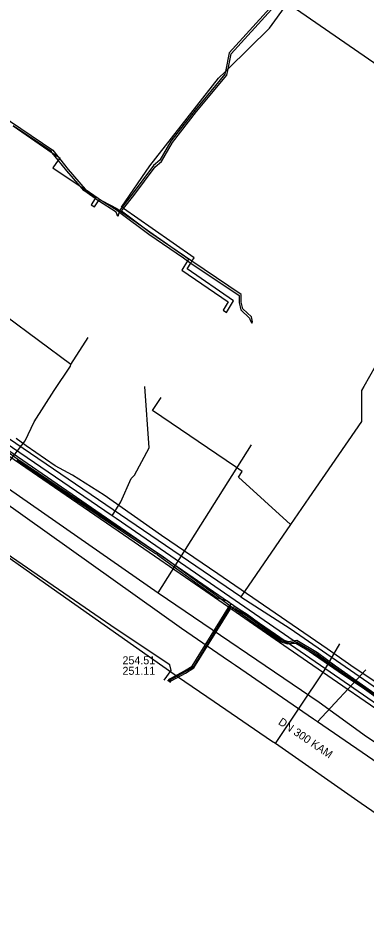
# Model space of a CAD drawing. Extents: x -600309 to -598967, y -1161267 to -1160292.
# Drawn here: x -600250.7 to -600215.9, y -1160572.8 to -1160483.6 of the extents above; entities that cross this region are included whole.
import ezdxf

# ---------------------------------------------------------------- set-up
doc = ezdxf.new("R2010")
doc.units = 0
for name, color, linetype in [('Vrstva 12', 7, 'Continuous'), ('Vrstva 13', 7, 'Continuous'), ('Vrstva 19', 7, 'Continuous'), ('Vrstva 42', 7, 'Continuous'), ('Vrstva 55', 7, 'Continuous'), ('Vrstva 58', 7, 'Continuous'), ('Vrstva 9', 7, 'Continuous')]:
    doc.layers.add(name, color=color, linetype=linetype)

msp = doc.modelspace()

# ---------------------------------------------------------------- linework, layer by layer
at = {"layer": 'Vrstva 12'}
for points in [[(-600223.81, -1160482.05), (-600202.61, -1160496.68)], [(-600228.41, -1160541.49), (-600272.01, -1160511.83), (-600278.62, -1160507.33), (-600299.49, -1160493.11), (-600301.2, -1160491.98)], [(-600203.05, -1160497.46), (-600216.1, -1160520.46)], [(-600241.28, -1160533.41), (-600259.06, -1160521.3), (-600272.56, -1160511.8), (-600278.92, -1160507.42), (-600292.12, -1160498.46)], [(-600241.28, -1160533.41), (-600240.43, -1160532), (-600239.37, -1160529.67), (-600239.05, -1160529.33), (-600237.57, -1160526.61), (-600238.03, -1160520.46)], [(-600216.1, -1160520.46), (-600216.33, -1160520.87), (-600216.34, -1160522.74), (-600216.34, -1160523.95), (-600221.6, -1160531.6), (-600223.43, -1160534.25)], [(-600228.94, -1160528.5), (-600237.24, -1160522.86), (-600236.37, -1160521.57)], [(-600223.43, -1160534.25), (-600228.65, -1160529.54), (-600228.27, -1160528.97), (-600228.94, -1160528.5)], [(-600240.9, -1160533.67), (-600241.28, -1160533.41)], [(-600212.27, -1160553.34), (-600215.82, -1160550.85), (-600218.13, -1160549.32), (-600240.9, -1160533.67)], [(-600223.43, -1160534.25), (-600228.41, -1160541.49)], [(-600228.41, -1160541.49), (-600226.07, -1160543)], [(-600226.07, -1160543), (-600223.48, -1160544.67), (-600210.08, -1160553.9), (-600209.77, -1160554.12)]]:
    msp.add_lwpolyline(points, dxfattribs=at)
at = {"layer": 'Vrstva 13'}
msp.add_line((-600236.68, -1160541.11), (-600227.33, -1160526.284), dxfattribs=at)
msp.add_lwpolyline([(-600308.541, -1160491.105), (-600291.83, -1160502.72), (-600285.788, -1160506.915), (-600251.655, -1160530.667), (-600236.68, -1160541.11), (-600220.57, -1160552.02), (-600215.812, -1160555.469), (-600201.53, -1160564.96), (-600163.9, -1160590.21), (-600157.56, -1160594.72), (-600156.22, -1160594.192), (-600155.175, -1160594.905), (-600154.882, -1160595.123)], dxfattribs=at)
at = {"layer": 'Vrstva 19'}
for points in [[(-600245.42, -1160518.25), (-600255.17, -1160511.06), (-600253.62, -1160508.88)], [(-600245.42, -1160518.25), (-600243.7, -1160515.56)], [(-600247.09, -1160520.87), (-600245.46, -1160518.42), (-600245.42, -1160518.25)], [(-600252.55, -1160529.18), (-600249.98, -1160525.88), (-600249.1, -1160524), (-600247.09, -1160520.87)], [(-600204.49, -1160570.32), (-600216.36, -1160562.17), (-600224.93, -1160556.15), (-600225.34, -1160555.93), (-600231.07, -1160552.01), (-600234.73, -1160549.51), (-600247.95, -1160540.21), (-600254.03, -1160535.92)], [(-600224.93, -1160556.15), (-600220.06, -1160548.89), (-600218.48, -1160546.19)]]:
    msp.add_lwpolyline(points, dxfattribs=at)
at = {"layer": 'Vrstva 42'}
for points in [[(-600242.292, -1160501.886), (-600240.822, -1160502.68), (-600240.548, -1160502.872), (-600238.87, -1160504.047), (-600237.498, -1160505.007), (-600233.64, -1160507.712), (-600233.629, -1160507.72), (-600233.733, -1160507.891), (-600234.302, -1160508.821), (-600229.669, -1160511.999), (-600230.182, -1160512.82), (-600229.846, -1160513.047), (-600229.127, -1160511.886), (-600233.763, -1160508.706), (-600233.401, -1160508.114), (-600233.297, -1160507.943), (-600233.092, -1160507.608), (-600237.268, -1160504.679), (-600240.138, -1160502.67), (-600240.302, -1160502.555), (-600240.344, -1160502.526), (-600237.511, -1160498.389), (-600230.629, -1160489.626), (-600229.944, -1160488.957), (-600229.688, -1160488.707), (-600225.522, -1160484.638), (-600221.723, -1160479.349)], [(-600225.492, -1160482.62), (-600229.563, -1160487.103), (-600229.944, -1160488.957), (-600230.003, -1160489.245), (-600232.988, -1160492.847), (-600235.409, -1160495.938), (-600236.518, -1160497.835), (-600237.133, -1160498.351), (-600239.28, -1160501.239), (-600240.302, -1160502.555), (-600240.548, -1160502.872), (-600240.569, -1160502.899), (-600240.595, -1160502.999), (-600240.72, -1160503.47), (-600240.884, -1160503.014), (-600242.644, -1160501.899), (-600242.805, -1160501.797), (-600242.975, -1160501.676), (-600244.117, -1160500.865), (-600244.485, -1160500.446), (-600245.837, -1160498.904), (-600246.684, -1160497.832), (-600247.276, -1160497.082), (-600247.369, -1160496.964), (-600251.209, -1160494.392)], [(-600233.64, -1160507.712), (-600234.034, -1160507.447), (-600237.502, -1160505.069), (-600238.87, -1160504.047), (-600240.349, -1160502.941), (-600240.138, -1160502.67), (-600239.12, -1160501.361), (-600236.987, -1160498.489), (-600236.362, -1160497.965), (-600235.251, -1160496.062), (-600232.832, -1160492.973), (-600229.817, -1160489.335), (-600229.688, -1160488.707), (-600229.377, -1160487.197), (-600225.348, -1160482.76)], [(-600253.664, -1160492.507), (-600247.231, -1160496.816), (-600246.722, -1160497.461), (-600246.564, -1160497.66), (-600245.683, -1160498.776), (-600243.983, -1160500.715), (-600242.675, -1160501.643), (-600242.292, -1160501.886), (-600240.776, -1160502.846), (-600240.595, -1160502.999), (-600240.532, -1160503.053), (-600237.618, -1160505.231), (-600234.146, -1160507.613), (-600233.733, -1160507.891), (-600233.401, -1160508.114), (-600228.56, -1160511.373), (-600228.56, -1160512.06), (-600228.401, -1160512.812), (-600227.529, -1160513.614), (-600227.468, -1160513.845), (-600227.29, -1160514.13), (-600227.222, -1160513.994), (-600227.351, -1160513.506), (-600228.219, -1160512.708), (-600228.36, -1160512.04), (-600228.36, -1160511.267), (-600233.297, -1160507.943), (-600233.64, -1160507.712)], [(-600251.209, -1160494.392), (-600247.276, -1160497.082), (-600246.722, -1160497.461), (-600246.521, -1160497.598), (-600246.564, -1160497.66), (-600246.684, -1160497.832), (-600247.211, -1160498.587), (-600244.485, -1160500.446), (-600242.884, -1160501.537), (-600242.975, -1160501.676), (-600243.382, -1160502.293), (-600243.215, -1160502.403), (-600243.048, -1160502.513), (-600242.644, -1160501.899), (-600242.545, -1160501.749), (-600242.292, -1160501.886)], [(-600214.78, -1160550.11), (-600217.06, -1160548.6), (-600219.77, -1160546.69), (-600230.72, -1160539.21), (-600236.33, -1160535.35), (-600242.07, -1160531.32), (-600245.27, -1160529.32), (-600246.99, -1160528.4), (-600249.88, -1160526.38), (-600250.91, -1160525.67)], [(-600211.906, -1160554.219), (-600218.497, -1160549.684), (-600223.44, -1160546.284), (-600231.679, -1160540.616), (-600239.917, -1160534.948), (-600251.718, -1160526.83)], [(-600251.618, -1160527.385), (-600240.144, -1160535.278), (-600231.906, -1160540.946), (-600223.667, -1160546.614), (-600218.724, -1160550.014), (-600212.133, -1160554.549)]]:
    msp.add_lwpolyline(points, dxfattribs=at)
at = {"layer": 'Vrstva 55'}
for points in [[(-600236.09, -1160549.83), (-600235.39, -1160548.86), (-600235.51, -1160548.28), (-600240.9, -1160544.72), (-600269.24, -1160525.27), (-600269.65, -1160524.98), (-600270.18, -1160525.74), (-600275.93, -1160533.98), (-600276.78, -1160535.33), (-600280.88, -1160532.49), (-600277.74, -1160528.64)], [(-600235.715, -1160549.932), (-600235.516, -1160549.705), (-600234.05, -1160548.906), (-600233.277, -1160548.433), (-600229.652, -1160542.577), (-600229.38, -1160542.22), (-600229.74, -1160541.94), (-600230.83, -1160541.58), (-600236.746, -1160537.336), (-600236.78, -1160537.22), (-600236.94, -1160537.2), (-600241.54, -1160534.13), (-600250.84, -1160527.86)], [(-600213.515, -1160552.229), (-600218.925, -1160548.421), (-600220.717, -1160547.11), (-600222.798, -1160545.857), (-600223.636, -1160545.989), (-600224.363, -1160545.766), (-600227.786, -1160543.271), (-600228.935, -1160542.529), (-600229.511, -1160542.577), (-600233.19, -1160548.52), (-600233.99, -1160549.01), (-600235.44, -1160549.8), (-600235.615, -1160550)], [(-600235.515, -1160550.075), (-600235.364, -1160549.895), (-600233.93, -1160549.114), (-600233.103, -1160548.607), (-600229.44, -1160542.691), (-600228.965, -1160542.651), (-600227.854, -1160543.369), (-600224.417, -1160545.874), (-600223.644, -1160546.111), (-600222.822, -1160545.983), (-600220.783, -1160547.21), (-600218.995, -1160548.519), (-600213.605, -1160552.311), (-600213.266, -1160552.904), (-600212.951, -1160553.998), (-600206.984, -1160557.849), (-600205.975, -1160558.589), (-600205.212, -1160559.104), (-600200.723, -1160562.15), (-600198.924, -1160563.25), (-600196.525, -1160565.069), (-600192.454, -1160567.879), (-600177.271, -1160578.361)]]:
    msp.add_lwpolyline(points, dxfattribs=at)
at = {"layer": 'Vrstva 58'}
msp.add_lwpolyline([(-600282.86, -1160505.67), (-600282.812, -1160505.801), (-600282.19, -1160506.21), (-600279.8, -1160507.45), (-600272.7, -1160512.39), (-600268.79, -1160515.41), (-600265.62, -1160517.55), (-600264.55, -1160518.27), (-600253.37, -1160525.88), (-600252.19, -1160526.67), (-600250.72, -1160527.72), (-600241.43, -1160534.04), (-600236.29, -1160537.39), (-600230.75, -1160541.44), (-600228.95, -1160542.8), (-600227.94, -1160543.51), (-600224.47, -1160545.97), (-600223.72, -1160546.2), (-600222.91, -1160546.14), (-600220.63, -1160547.47), (-600219.17, -1160548.45), (-600213.69, -1160552.37)], dxfattribs=at)
at = {"layer": 'Vrstva 9'}
msp.add_line((-600215.904, -1160548.797), (-600220.731, -1160554.005), dxfattribs=at)
for points in [[(-600234.34, -1160544.66), (-600265.923, -1160522.24), (-600266.004, -1160522.182), (-600268.74, -1160520.24)], [(-600204.4, -1160565.22), (-600210.358, -1160561.129), (-600210.731, -1160560.873), (-600220.731, -1160554.005), (-600221.134, -1160553.728), (-600228.949, -1160548.362), (-600229.328, -1160548.102), (-600229.387, -1160548.061), (-600229.633, -1160547.892), (-600234.34, -1160544.66)]]:
    msp.add_lwpolyline(points, dxfattribs=at)

# ---------------------------------------------------------------- texts
at = {"layer": 'Vrstva 12'}
for s, p in [('254.51', (-600240.25, -1160548.242)), ('251.11', (-600240.25, -1160549.292))]:
    msp.add_text(s, height=0.8, dxfattribs=at).set_placement(p)
msp.add_text('DN 300 KAM', height=0.8, rotation=325.89839, dxfattribs=at).set_placement((-600224.726, -1160554.184))

doc.saveas('drawing.dxf')
